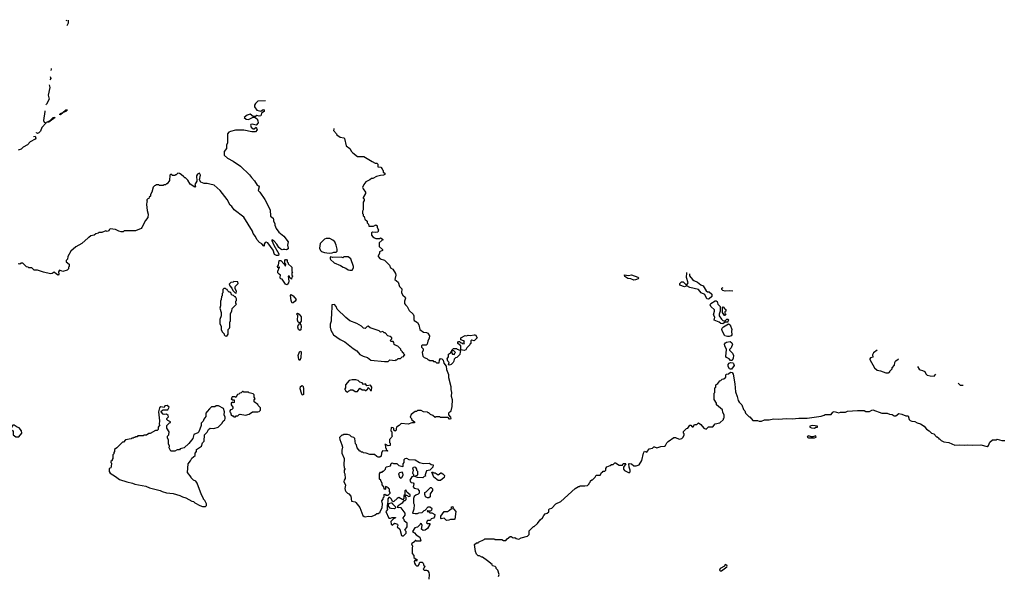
# Model space of a CAD drawing. Extents: x 2386423 to 2568864, y 578392 to 761999.
# Tile 422 of 454: x 2476545 to 2489369, y 754765 to 761999. Entities that reach past the tile are written whole.
import ezdxf

# ---------------------------------------------------------------- set-up
doc = ezdxf.new("R2010")
doc.units = 0

msp = doc.modelspace()

# ---------------------------------------------------------------- linework, layer by layer
at = {"layer": '0CON05XD'}
for points in [[(2477155, 761986), (2477160, 761999)], [(2477176, 761993), (2477176, 761955), (2477158, 761920)], [(2476942, 761259), (2476951, 761235), (2476937, 761216)], [(2476954, 761364), (2476955, 761355), (2476951, 761336)], [(2476930, 761152), (2476936, 761115), (2476916, 761015), (2476928, 760965), (2476895, 760899), (2476886, 760891)], [(2479748, 760944), (2479645, 760937), (2479615, 760910), (2479603, 760885), (2479603, 760865), (2479632, 760822), (2479685, 760810), (2479715, 760831), (2479727, 760825), (2479727, 760805), (2479696, 760784), (2479685, 760748), (2479665, 760742), (2479635, 760750), (2479615, 760740), (2479585, 760740), (2479545, 760769), (2479508, 760755), (2479468, 760725), (2479495, 760704), (2479525, 760699), (2479585, 760730), (2479605, 760730), (2479639, 760709), (2479648, 760682), (2479652, 760655), (2479625, 760627), (2479575, 760638), (2479556, 760634), (2479550, 760625), (2479559, 760599), (2479585, 760577), (2479601, 760579), (2479625, 760600), (2479637, 760565), (2479615, 760540), (2479568, 760538), (2479465, 760562), (2479355, 760560), (2479290, 760545), (2479270, 760535), (2479250, 760515), (2479252, 760398), (2479240, 760365), (2479237, 760323), (2479210, 760285), (2479210, 760235), (2479250, 760195), (2479325, 760158), (2479421, 760091), (2479540, 759980), (2479563, 759945), (2479605, 759902), (2479638, 759845), (2479655, 759837), (2479663, 759825), (2479652, 759775), (2479673, 759753), (2479736, 759656), (2479808, 759525), (2479813, 759443), (2479847, 759415), (2479852, 759395), (2479850, 759375), (2479870, 759345), (2479870, 759325), (2479885, 759280), (2479922, 759232), (2479985, 759180), (2480041, 759105), (2480033, 759065), (2480043, 759025), (2480040, 759015), (2480019, 759001), (2480000, 759005), (2479975, 759008), (2479965, 759002), (2479945, 759012), (2479920, 759035), (2479896, 759076), (2479858, 759115), (2479835, 759132), (2479830, 759130), (2479828, 759125), (2479854, 759065), (2479921, 758951), (2479915, 758931), (2479889, 758929), (2479862, 758942), (2479848, 758998), (2479775, 759094), (2479755, 759101), (2479742, 759098), (2479728, 759075), (2479730, 759055), (2479725, 759052), (2479699, 759079), (2479667, 759097), (2479635, 759138), (2479618, 759178), (2479587, 759215), (2479576, 759246), (2479466, 759426), (2479340, 759525), (2479310, 759565), (2479287, 759585), (2479246, 759656), (2479154, 759774), (2479077, 759845), (2479023, 759857), (2478985, 759867), (2478947, 759867), (2478904, 759884), (2478886, 759916), (2478900, 759975), (2478885, 760002), (2478862, 759988), (2478849, 759965), (2478853, 759895), (2478828, 759855), (2478836, 759825), (2478825, 759818), (2478767, 759857), (2478735, 759910), (2478705, 759940), (2478695, 759940), (2478682, 759952), (2478650, 759985), (2478627, 759997), (2478605, 760000), (2478585, 759980), (2478575, 759980), (2478565, 759970), (2478535, 759970), (2478515, 759990), (2478502, 759975), (2478496, 759904), (2478465, 759860), (2478455, 759860), (2478445, 759850), (2478425, 759850), (2478415, 759840), (2478365, 759840), (2478355, 759850), (2478325, 759850), (2478315, 759840), (2478302, 759838), (2478283, 759817), (2478267, 759753), (2478250, 759725), (2478248, 759702), (2478232, 759688), (2478228, 759672), (2478212, 759668), (2478200, 759655), (2478200, 759645), (2478210, 759635), (2478203, 759627), (2478198, 759595), (2478207, 759515), (2478220, 759465), (2478216, 759425), (2478184, 759386), (2478138, 759295), (2478125, 759282), (2478052, 759248), (2477935, 759252), (2477905, 759250), (2477892, 759238), (2477865, 759236), (2477835, 759244), (2477795, 759266), (2477725, 759278), (2477710, 759265), (2477705, 759250), (2477685, 759242), (2477665, 759248), (2477615, 759230), (2477575, 759230), (2477565, 759220), (2477535, 759210), (2477517, 759193), (2477473, 759187), (2477447, 759163), (2477435, 759160), (2477356, 759084), (2477277, 759043), (2477212, 758985), (2477170, 758915), (2477168, 758882), (2477150, 758865), (2477150, 758845), (2477190, 758815), (2477190, 758785), (2477180, 758775), (2477180, 758755), (2477165, 758740), (2477105, 758722), (2477063, 758737), (2477051, 758715), (2477056, 758685), (2477045, 758674), (2477023, 758685), (2476995, 758712), (2476967, 758693), (2476945, 758692), (2476855, 758710), (2476775, 758740), (2476735, 758740), (2476705, 758770), (2476665, 758770), (2476657, 758777), (2476635, 758780), (2476585, 758830), (2476565, 758830), (2476545, 758818), (2476525, 758822)], [(2476871, 760811), (2476873, 760805), (2476855, 760685), (2476865, 760667), (2476890, 760655), (2476835, 760595), (2476815, 760548), (2476795, 760524), (2476775, 760517), (2476764, 760524), (2476765, 760530)], [(2477075, 760762), (2477064, 760765), (2477075, 760778), (2477109, 760791), (2477145, 760824), (2477167, 760827), (2477148, 760805), (2477111, 760789), (2477075, 760762)], [(2476925, 760664), (2476897, 760665), (2476942, 760688), (2476982, 760725), (2477006, 760726), (2476925, 760664)], [(2476727, 760477), (2476745, 760481), (2476755, 760455), (2476747, 760445), (2476680, 760410), (2476645, 760372), (2476590, 760340), (2476565, 760315), (2476525, 760302)], [(2480635, 760582), (2480638, 760575), (2480632, 760555), (2480670, 760515), (2480675, 760500), (2480718, 760468), (2480765, 760462), (2480775, 760452), (2480798, 760355), (2480843, 760323), (2480865, 760282), (2480882, 760265), (2480945, 760218), (2481027, 760217), (2481135, 760152), (2481173, 760133), (2481195, 760130), (2481208, 760118), (2481210, 760085), (2481247, 760077), (2481268, 760058), (2481270, 760045), (2481280, 760035), (2481280, 760015), (2481299, 759999), (2481302, 759985), (2481285, 759974), (2481245, 759972), (2481191, 759959), (2481145, 759930), (2481125, 759930), (2481107, 759913), (2481055, 759888), (2481028, 759855), (2481012, 759815), (2481018, 759795), (2481048, 759755), (2481048, 759735), (2481020, 759685), (2481020, 759675), (2481030, 759665), (2481030, 759645), (2481020, 759625), (2481018, 759525), (2481010, 759505), (2481010, 759475), (2481020, 759465), (2481020, 759445), (2481030, 759435), (2481042, 759402), (2481070, 759375), (2481070, 759355), (2481090, 759335), (2481092, 759312), (2481155, 759310), (2481185, 759327), (2481202, 759315), (2481203, 759293), (2481218, 759265), (2481208, 759232), (2481185, 759228), (2481138, 759232), (2481128, 759222), (2481128, 759195), (2481145, 759170), (2481168, 759158), (2481185, 759152), (2481235, 759152), (2481245, 759158), (2481268, 759148), (2481280, 759135), (2481265, 759130), (2481228, 759092), (2481228, 759048), (2481270, 759005), (2481270, 758995), (2481230, 758975), (2481230, 758955), (2481212, 758925), (2481212, 758915), (2481240, 758885), (2481295, 758870), (2481329, 758839), (2481360, 758805), (2481375, 758770), (2481405, 758750), (2481440, 758695), (2481443, 758675), (2481433, 758615), (2481475, 758580), (2481490, 758525), (2481524, 758494), (2481516, 758445), (2481534, 758414), (2481567, 758385), (2481570, 758375), (2481558, 758335), (2481558, 758305), (2481572, 758285), (2481592, 758265), (2481617, 758215), (2481668, 758165), (2481677, 758145), (2481677, 758097), (2481684, 758084), (2481726, 758056), (2481742, 758025), (2481757, 757967), (2481803, 757933), (2481845, 757927), (2481859, 757919), (2481883, 757885), (2481879, 757851), (2481860, 757815), (2481850, 757775), (2481837, 757763), (2481785, 757760), (2481780, 757755), (2481780, 757735), (2481800, 757715), (2481800, 757695), (2481788, 757665), (2481795, 757620), (2481815, 757600), (2481847, 757587), (2481865, 757570), (2481875, 757570), (2481885, 757560), (2481925, 757560), (2481935, 757550), (2481955, 757550), (2481975, 757530), (2482008, 757532), (2482013, 757567), (2482025, 757590), (2482045, 757583), (2482060, 757565), (2482068, 757528), (2482098, 757488), (2482102, 757445), (2482128, 757378), (2482131, 757341), (2482161, 757225), (2482160, 757185), (2482169, 757145), (2482166, 757096), (2482176, 757055), (2482173, 756965), (2482162, 756905), (2482155, 756892), (2482142, 756888), (2482130, 756875), (2482130, 756855), (2482158, 756825), (2482160, 756805), (2482155, 756800), (2482145, 756800), (2482125, 756820), (2482025, 756820), (2482015, 756830), (2481965, 756830), (2481955, 756820), (2481928, 756848), (2481895, 756860), (2481875, 756880), (2481865, 756880), (2481855, 756890), (2481803, 756893), (2481775, 756910), (2481725, 756910), (2481715, 756900), (2481695, 756900), (2481645, 756860), (2481630, 756825), (2481647, 756807), (2481650, 756795), (2481688, 756765), (2481688, 756752), (2481651, 756749), (2481604, 756734), (2481515, 756743), (2481486, 756714), (2481454, 756696), (2481448, 756675), (2481450, 756655), (2481435, 756642), (2481420, 756655), (2481420, 756675), (2481410, 756685), (2481382, 756688), (2481380, 756645), (2481390, 756635), (2481390, 756585), (2481400, 756575), (2481360, 756535), (2481360, 756495), (2481370, 756485), (2481370, 756455), (2481345, 756450), (2481315, 756470), (2481302, 756468), (2481310, 756455), (2481310, 756425), (2481320, 756415), (2481320, 756405), (2481340, 756385), (2481335, 756380), (2481270, 756385), (2481258, 756355), (2481252, 756318), (2481237, 756303), (2481215, 756302), (2481195, 756310), (2481165, 756340), (2481105, 756340), (2481057, 756357), (2481025, 756360), (2481015, 756370), (2480995, 756370), (2480985, 756380), (2480975, 756380), (2480940, 756425), (2480930, 756465), (2480918, 756478), (2480908, 756548), (2480895, 756560), (2480865, 756570), (2480845, 756590), (2480815, 756600), (2480765, 756600), (2480755, 756590), (2480742, 756588), (2480712, 756558), (2480713, 756533), (2480742, 756465), (2480748, 756435), (2480740, 756395), (2480742, 756355), (2480772, 756285), (2480768, 756205), (2480770, 756165), (2480780, 756155), (2480780, 756145), (2480770, 756135), (2480770, 756105), (2480778, 756085), (2480782, 756025), (2480770, 756005), (2480768, 755985), (2480788, 755938), (2480780, 755895), (2480783, 755875), (2480792, 755855), (2480814, 755834), (2480832, 755825), (2480858, 755795), (2480865, 755730), (2480915, 755722), (2480922, 755715), (2480975, 755648), (2481016, 755546), (2481030, 755530), (2481045, 755527), (2481085, 755536), (2481128, 755532), (2481177, 755553), (2481195, 755570), (2481215, 755570), (2481225, 755580), (2481238, 755582), (2481240, 755595), (2481267, 755643), (2481270, 755695), (2481262, 755735), (2481280, 755755), (2481280, 755775), (2481290, 755785), (2481292, 755818), (2481305, 755820), (2481315, 755810), (2481345, 755810), (2481370, 755835), (2481370, 755845), (2481360, 755855), (2481360, 755885), (2481350, 755895), (2481350, 755905), (2481315, 755920), (2481310, 755915), (2481310, 755885), (2481302, 755882), (2481290, 755895), (2481288, 755918), (2481268, 755945), (2481267, 755967), (2481250, 755995), (2481250, 756005), (2481230, 756015), (2481232, 756085), (2481245, 756110), (2481265, 756110), (2481275, 756120), (2481285, 756120), (2481310, 756145), (2481312, 756168), (2481323, 756177), (2481375, 756192), (2481385, 756220), (2481395, 756228), (2481415, 756220), (2481455, 756220), (2481483, 756193), (2481535, 756180), (2481540, 756185), (2481540, 756215), (2481552, 756235), (2481553, 756275), (2481565, 756288), (2481585, 756292), (2481614, 756274), (2481695, 756269), (2481753, 756233), (2481805, 756222), (2481883, 756227), (2481905, 756210), (2481930, 756205), (2481928, 756175), (2481888, 756132), (2481843, 756127), (2481828, 756075), (2481830, 756055), (2481815, 756050), (2481797, 756033), (2481725, 756037), (2481692, 756052), (2481692, 756058), (2481730, 756075), (2481732, 756085), (2481730, 756115), (2481718, 756128), (2481717, 756147), (2481705, 756170), (2481685, 756172), (2481660, 756165), (2481668, 756135), (2481662, 756095), (2481670, 756085), (2481680, 756055), (2481652, 756048), (2481628, 756005), (2481633, 755983), (2481643, 755973), (2481669, 755969), (2481678, 755955), (2481670, 755915), (2481685, 755900), (2481725, 755890), (2481750, 755865), (2481750, 755835), (2481735, 755820), (2481705, 755810), (2481685, 755790), (2481672, 755765), (2481672, 755705), (2481682, 755685), (2481680, 755625), (2481660, 755575), (2481695, 755568), (2481725, 755570), (2481745, 755580), (2481787, 755583), (2481815, 755610), (2481828, 755612), (2481864, 755656), (2481885, 755657), (2481908, 755645), (2481912, 755635), (2481908, 755612), (2481895, 755600), (2481865, 755600), (2481855, 755610), (2481850, 755595), (2481875, 755590), (2481885, 755580), (2481915, 755580), (2481950, 755555), (2481948, 755525), (2481935, 755510), (2481905, 755500), (2481896, 755484), (2481885, 755478), (2481855, 755480), (2481850, 755475), (2481845, 755450), (2481855, 755440), (2481885, 755438), (2481888, 755425), (2481856, 755374), (2481828, 755352), (2481798, 755348), (2481780, 755365), (2481788, 755415), (2481780, 755435), (2481765, 755440), (2481760, 755425), (2481725, 755390), (2481690, 755385), (2481660, 755335), (2481689, 755319), (2481711, 755291), (2481755, 755260), (2481770, 755215), (2481765, 755210), (2481715, 755210), (2481705, 755220), (2481695, 755220), (2481690, 755205), (2481650, 755175), (2481662, 755145), (2481658, 755125), (2481658, 755048), (2481678, 755025), (2481680, 754995), (2481720, 754965), (2481715, 754950), (2481705, 754960), (2481692, 754958), (2481682, 754945), (2481688, 754925), (2481701, 754901), (2481715, 754890), (2481735, 754890), (2481750, 754905), (2481753, 754927), (2481762, 754938), (2481787, 754937), (2481800, 754925), (2481810, 754895), (2481820, 754885), (2481810, 754855)], [(2480575, 758960), (2480615, 758963), (2480635, 758973), (2480667, 758973), (2480680, 758985), (2480682, 759012), (2480668, 759065), (2480648, 759105), (2480625, 759128), (2480585, 759150), (2480535, 759150), (2480515, 759140), (2480460, 759085), (2480452, 759025), (2480462, 758995), (2480475, 758982), (2480515, 758970), (2480575, 758960)], [(2480025, 758549), (2480006, 758556), (2479965, 758620), (2479944, 758624), (2479937, 758645), (2479942, 758672), (2479924, 758684), (2479908, 758705), (2479908, 758725), (2479928, 758775), (2479925, 758780), (2479915, 758770), (2479905, 758770), (2479902, 758785), (2479918, 758802), (2479925, 758866), (2479947, 758865), (2479988, 758818), (2480005, 758790), (2480010, 758815), (2480000, 758825), (2479998, 758865), (2480005, 758877), (2480020, 758875), (2480030, 758865), (2480030, 758845), (2480040, 758835), (2480042, 758822), (2480090, 758775), (2480090, 758725), (2480100, 758715), (2480090, 758705), (2480090, 758675), (2480100, 758665), (2480100, 758655), (2480090, 758645), (2480085, 758620), (2480062, 758642), (2480058, 758658), (2480042, 758658), (2480050, 758595), (2480047, 758573), (2480035, 758554), (2480025, 758549)], [(2480845, 758738), (2480875, 758740), (2480892, 758768), (2480892, 758785), (2480858, 758885), (2480825, 758910), (2480765, 758910), (2480755, 758900), (2480735, 758908), (2480625, 758903), (2480595, 758910), (2480590, 758905), (2480588, 758885), (2480592, 758875), (2480640, 758835), (2480725, 758800), (2480760, 758775), (2480795, 758762), (2480823, 758743), (2480845, 758738)], [(2484545, 758610), (2484505, 758624), (2484465, 758628), (2484426, 758655), (2484422, 758678), (2484475, 758669), (2484515, 758679), (2484595, 758648), (2484607, 758635), (2484602, 758625), (2484565, 758612), (2484545, 758610)], [(2485271, 758692), (2485270, 758665), (2485310, 758615), (2485325, 758602), (2485373, 758583), (2485415, 758546), (2485445, 758533), (2485485, 758469), (2485505, 758457), (2485527, 758457), (2485560, 758425), (2485560, 758395), (2485525, 758364), (2485515, 758360), (2485496, 758366), (2485470, 758420), (2485423, 758443), (2485387, 758485), (2485272, 758512), (2485235, 758532), (2485205, 758520), (2485144, 758544), (2485144, 758566), (2485165, 758586), (2485185, 758584), (2485225, 758549), (2485235, 758547), (2485251, 758575), (2485232, 758642), (2485236, 758705), (2485235, 758707)], [(2479365, 758440), (2479370, 758465), (2479350, 758495), (2479350, 758515), (2479355, 758530), (2479390, 758565), (2479388, 758588), (2479335, 758590), (2479325, 758580), (2479293, 758577), (2479273, 758557), (2479280, 758535), (2479310, 758505), (2479320, 758475), (2479332, 758462), (2479352, 758442), (2479365, 758440)], [(2479245, 757880), (2479260, 757905), (2479260, 757965), (2479277, 757983), (2479280, 757995), (2479280, 758065), (2479290, 758075), (2479290, 758175), (2479310, 758205), (2479312, 758238), (2479370, 758295), (2479360, 758305), (2479360, 758335), (2479370, 758345), (2479370, 758365), (2479355, 758390), (2479345, 758390), (2479328, 758408), (2479312, 758412), (2479300, 758425), (2479298, 758438), (2479285, 758450), (2479272, 758452), (2479252, 758472), (2479248, 758488), (2479235, 758490), (2479225, 758500), (2479205, 758500), (2479190, 758485), (2479190, 758445), (2479180, 758435), (2479180, 758405), (2479173, 758397), (2479170, 758355), (2479160, 758335), (2479160, 758275), (2479152, 758245), (2479168, 758185), (2479168, 758145), (2479152, 758095), (2479150, 758045), (2479170, 758005), (2479170, 757965), (2479180, 757935), (2479208, 757908), (2479210, 757895), (2479222, 757882), (2479245, 757880)], [(2485835, 758463), (2485785, 758470), (2485735, 758466), (2485704, 758474), (2485691, 758485), (2485690, 758505), (2485707, 758514)], [(2480095, 758310), (2480088, 758318), (2480080, 758345), (2480072, 758408), (2480080, 758420), (2480105, 758406), (2480144, 758355), (2480134, 758335), (2480105, 758312), (2480095, 758310)], [(2485705, 758040), (2485675, 758042), (2485655, 758062), (2485592, 758085), (2485599, 758125), (2485583, 758155), (2485594, 758205), (2485593, 758223), (2485546, 758265), (2485538, 758285), (2485547, 758303), (2485605, 758340), (2485615, 758340), (2485628, 758328), (2485640, 758295), (2485670, 758265), (2485670, 758205), (2485657, 758165), (2485657, 758145), (2485685, 758100), (2485703, 758083), (2485715, 758080), (2485735, 758080), (2485755, 758100), (2485768, 758098), (2485780, 758085), (2485770, 758075), (2485768, 758062), (2485735, 758060), (2485705, 758040)], [(2480195, 758050), (2480173, 758063), (2480163, 758085), (2480166, 758146), (2480152, 758165), (2480165, 758177), (2480187, 758165), (2480210, 758130), (2480211, 758075), (2480195, 758050)], [(2481345, 757550), (2481365, 757570), (2481435, 757560), (2481445, 757570), (2481458, 757572), (2481475, 757590), (2481505, 757590), (2481525, 757610), (2481548, 757612), (2481550, 757625), (2481560, 757635), (2481550, 757645), (2481550, 757655), (2481530, 757665), (2481530, 757675), (2481510, 757695), (2481508, 757708), (2481468, 757748), (2481435, 757760), (2481422, 757772), (2481420, 757795), (2481408, 757808), (2481385, 757810), (2481372, 757822), (2481390, 757845), (2481390, 757855), (2481370, 757875), (2481340, 757885), (2481305, 757920), (2481292, 757922), (2481275, 757940), (2481245, 757930), (2481225, 757950), (2481108, 757988), (2481085, 758008), (2481070, 758005), (2481045, 757980), (2481023, 757983), (2480995, 758008), (2480935, 758042), (2480845, 758078), (2480791, 758121), (2480682, 758232), (2480667, 758267), (2480645, 758290), (2480612, 758288), (2480607, 758147), (2480600, 758125), (2480600, 758075), (2480590, 758035), (2480589, 757995), (2480598, 757958), (2480633, 757895), (2480720, 757835), (2480780, 757805), (2480887, 757717), (2480935, 757688), (2480975, 757642), (2481018, 757618), (2481075, 757602), (2481118, 757568), (2481295, 757550), (2481345, 757550)], [(2485735, 758150), (2485725, 758150), (2485700, 758185), (2485700, 758255), (2485705, 758260), (2485718, 758258), (2485722, 758242), (2485740, 758225), (2485740, 758205), (2485730, 758195), (2485730, 758175), (2485740, 758165), (2485735, 758150)], [(2480195, 757952), (2480175, 757964), (2480169, 757995), (2480173, 758017), (2480195, 758042), (2480208, 758028), (2480212, 758005), (2480207, 757963), (2480195, 757952)], [(2485765, 757873), (2485730, 757885), (2485698, 757938), (2485690, 757965), (2485696, 757984), (2485711, 757999), (2485775, 758040), (2485800, 758025), (2485822, 757965), (2485818, 757945), (2485820, 757895), (2485812, 757885), (2485785, 757874), (2485765, 757873)], [(2482335, 757692), (2482292, 757702), (2482290, 757755), (2482250, 757785), (2482250, 757795), (2482262, 757808), (2482275, 757810), (2482292, 757792), (2482305, 757790), (2482315, 757780), (2482338, 757782), (2482330, 757795), (2482338, 757808), (2482325, 757820), (2482292, 757832), (2482292, 757858), (2482345, 757888), (2482365, 757882), (2482385, 757890), (2482415, 757888), (2482465, 757898), (2482480, 757895), (2482502, 757855), (2482465, 757818), (2482432, 757828), (2482423, 757817), (2482420, 757785), (2482410, 757775), (2482410, 757765), (2482370, 757725), (2482355, 757700), (2482335, 757692)], [(2485825, 757560), (2485805, 757562), (2485787, 757585), (2485751, 757601), (2485743, 757613), (2485750, 757705), (2485727, 757755), (2485726, 757775), (2485736, 757794), (2485749, 757801), (2485800, 757810), (2485821, 757791), (2485828, 757775), (2485813, 757727), (2485790, 757705), (2485792, 757695), (2485828, 757658), (2485840, 757625), (2485839, 757591), (2485825, 757560)], [(2480195, 757563), (2480179, 757579), (2480174, 757626), (2480190, 757675), (2480205, 757683), (2480211, 757675), (2480208, 757595), (2480195, 757563)], [(2482145, 757502), (2482132, 757505), (2482138, 757535), (2482123, 757555), (2482114, 757585), (2482132, 757608), (2482132, 757645), (2482158, 757662), (2482165, 757680), (2482170, 757680), (2482170, 757665), (2482184, 757644), (2482205, 757640), (2482210, 757645), (2482210, 757655), (2482220, 757665), (2482198, 757688), (2482185, 757690), (2482170, 757680), (2482172, 757698), (2482195, 757720), (2482235, 757720), (2482245, 757710), (2482278, 757698), (2482290, 757685), (2482280, 757675), (2482278, 757642), (2482238, 757602), (2482222, 757598), (2482202, 757578), (2482200, 757555), (2482190, 757535), (2482165, 757510), (2482145, 757502)], [(2487715, 757696), (2487665, 757660), (2487654, 757635), (2487658, 757605), (2487628, 757595), (2487618, 757585), (2487618, 757575), (2487677, 757467), (2487714, 757434), (2487755, 757427), (2487825, 757400), (2487855, 757400), (2487880, 757415), (2487880, 757425), (2487910, 757455), (2487910, 757465), (2487937, 757503), (2487942, 757535), (2487955, 757560), (2487965, 757560), (2487993, 757583)], [(2485805, 757449), (2485791, 757455), (2485772, 757485), (2485771, 757509), (2485784, 757526), (2485805, 757534), (2485832, 757532), (2485842, 757522), (2485852, 757495), (2485815, 757451), (2485805, 757449)], [(2482782, 754748), (2482788, 754775), (2482772, 754832), (2482750, 754855), (2482750, 754865), (2482738, 754878), (2482705, 754890), (2482700, 754905), (2482640, 754955), (2482575, 755000), (2482565, 755000), (2482535, 755020), (2482515, 755020), (2482495, 755040), (2482483, 755075), (2482470, 755165), (2482495, 755190), (2482515, 755190), (2482522, 755198), (2482595, 755230), (2482605, 755240), (2482730, 755240), (2482735, 755230), (2482825, 755230), (2482845, 755220), (2482875, 755220), (2482895, 755240), (2482935, 755270), (2482945, 755271), (2482973, 755253), (2482995, 755256), (2483013, 755243), (2483045, 755237), (2483078, 755255), (2483160, 755275), (2483180, 755295), (2483180, 755345), (2483235, 755400), (2483245, 755400), (2483289, 755441), (2483324, 755486), (2483356, 755514), (2483370, 755545), (2483390, 755565), (2483417, 755573), (2483435, 755590), (2483438, 755622), (2483445, 755630), (2483475, 755640), (2483530, 755695), (2483593, 755727), (2483780, 755895), (2483825, 755920), (2483835, 755920), (2483845, 755930), (2483905, 755928), (2483940, 755935), (2483960, 755955), (2483960, 755965), (2483975, 755980), (2483980, 755995), (2483995, 756010), (2484005, 756010), (2484040, 756045), (2484055, 756070), (2484105, 756070), (2484125, 756110), (2484135, 756110), (2484145, 756120), (2484165, 756120), (2484180, 756135), (2484180, 756155), (2484193, 756177), (2484237, 756193), (2484255, 756210), (2484275, 756210), (2484295, 756230), (2484305, 756230), (2484355, 756200), (2484395, 756200), (2484405, 756220), (2484435, 756220), (2484440, 756215), (2484410, 756175), (2484408, 756148), (2484421, 756131), (2484481, 756099), (2484495, 756112), (2484496, 756135), (2484484, 756175), (2484480, 756215), (2484485, 756220), (2484515, 756218), (2484545, 756192), (2484575, 756191), (2484612, 756205), (2484648, 756262), (2484668, 756355), (2484685, 756380), (2484715, 756370), (2484745, 756410), (2484785, 756422), (2484803, 756437), (2484815, 756438), (2484845, 756423), (2484897, 756443), (2484945, 756447), (2484957, 756455), (2484972, 756488), (2484991, 756509), (2485065, 756558), (2485085, 756558), (2485135, 756537), (2485168, 756545), (2485187, 756565), (2485200, 756595), (2485200, 756605), (2485190, 756615), (2485192, 756638), (2485232, 756678), (2485248, 756682), (2485275, 756720), (2485285, 756720), (2485305, 756700), (2485315, 756700), (2485335, 756730), (2485365, 756730), (2485385, 756750), (2485418, 756728), (2485455, 756680), (2485485, 756670), (2485515, 756700), (2485575, 756700), (2485603, 756737), (2485665, 756750), (2485710, 756795), (2485710, 756805), (2485720, 756815), (2485720, 756855), (2485703, 756883), (2485698, 756918), (2485620, 756985), (2485620, 757005), (2485590, 757055), (2485590, 757135), (2485600, 757145), (2485600, 757205), (2485610, 757215), (2485610, 757245), (2485638, 757262), (2485662, 757298), (2485678, 757302), (2485695, 757320), (2485718, 757322), (2485740, 757345), (2485740, 757375), (2485750, 757385), (2485775, 757390), (2485805, 757408), (2485824, 757404), (2485836, 757386), (2485858, 757258), (2485866, 757155), (2485891, 757095), (2485903, 757043), (2485915, 757020), (2485950, 756985), (2485973, 756923), (2485990, 756905), (2486000, 756875), (2486045, 756830), (2486055, 756830), (2486095, 756780), (2486155, 756780), (2486175, 756772), (2486205, 756772), (2486245, 756790), (2486305, 756788), (2486365, 756802), (2486425, 756798), (2486535, 756808), (2486605, 756803), (2486695, 756813), (2486803, 756813), (2486982, 756838), (2487025, 756850), (2487035, 756860), (2487115, 756860), (2487135, 756888), (2487155, 756898), (2487215, 756880), (2487235, 756888), (2487302, 756888), (2487328, 756902), (2487455, 756912), (2487545, 756910), (2487565, 756900), (2487615, 756900), (2487643, 756917), (2487655, 756918), (2487775, 756876), (2487845, 756878), (2487875, 756862), (2487907, 756857), (2487935, 756840), (2487955, 756843), (2487995, 756870), (2488034, 756864), (2488085, 756840), (2488115, 756840), (2488132, 756795), (2488145, 756782), (2488165, 756772), (2488205, 756768), (2488235, 756752), (2488277, 756737), (2488325, 756708), (2488357, 756667), (2488390, 756645), (2488420, 756615), (2488450, 756605), (2488485, 756570), (2488495, 756570), (2488510, 756555), (2488515, 756540), (2488525, 756540), (2488545, 756520), (2488583, 756503), (2488645, 756496), (2488725, 756458), (2488785, 756462), (2488855, 756459), (2488895, 756466), (2488955, 756459), (2489065, 756463), (2489145, 756444), (2489163, 756455), (2489181, 756499), (2489215, 756528), (2489265, 756530), (2489275, 756538), (2489335, 756522), (2489375, 756520)], [(2488239, 757482), (2488260, 757450), (2488275, 757439), (2488305, 757432), (2488335, 757418), (2488347, 757387), (2488365, 757373), (2488405, 757362), (2488455, 757360), (2488477, 757385)], [(2480815, 757150), (2480832, 757168), (2480845, 757170), (2480855, 757180), (2480885, 757180), (2480915, 757160), (2480945, 757160), (2480975, 757200), (2481005, 757180), (2481035, 757180), (2481045, 757170), (2481055, 757170), (2481078, 757192), (2481085, 757210), (2481110, 757185), (2481112, 757172), (2481125, 757170), (2481132, 757215), (2481115, 757240), (2481065, 757230), (2481048, 757258), (2481025, 757250), (2481005, 757270), (2480975, 757280), (2480952, 757302), (2480925, 757310), (2480875, 757310), (2480835, 757300), (2480790, 757245), (2480790, 757205), (2480780, 757195), (2480780, 757185), (2480790, 757175), (2480790, 757165), (2480815, 757150)], [(2479355, 756830), (2479365, 756840), (2479385, 756840), (2479403, 756857), (2479418, 756862), (2479485, 756852), (2479535, 756862), (2479578, 756892), (2479645, 756892), (2479665, 756900), (2479680, 756915), (2479680, 756945), (2479650, 756975), (2479648, 756988), (2479600, 757025), (2479600, 757055), (2479610, 757065), (2479600, 757085), (2479600, 757115), (2479585, 757130), (2479535, 757140), (2479525, 757150), (2479465, 757150), (2479455, 757160), (2479445, 757160), (2479428, 757142), (2479412, 757138), (2479398, 757122), (2479382, 757118), (2479358, 757082), (2479345, 757090), (2479312, 757088), (2479310, 757075), (2479300, 757065), (2479315, 757050), (2479338, 757048), (2479340, 757015), (2479325, 757010), (2479315, 757020), (2479300, 757005), (2479300, 756985), (2479320, 756955), (2479320, 756935), (2479308, 756922), (2479292, 756918), (2479280, 756905), (2479280, 756895), (2479290, 756885), (2479300, 756855), (2479315, 756840), (2479325, 756840), (2479335, 756830), (2479355, 756830)], [(2480235, 757110), (2480225, 757117), (2480215, 757138), (2480200, 757195), (2480204, 757225), (2480225, 757236), (2480235, 757223), (2480241, 757195), (2480241, 757125), (2480235, 757110)], [(2488768, 757267), (2488795, 757240), (2488834, 757240)], [(2478965, 755660), (2478977, 755673), (2478977, 755697), (2478955, 755740), (2478940, 755755), (2478940, 755765), (2478912, 755815), (2478857, 755967), (2478839, 755989), (2478810, 756005), (2478780, 756035), (2478780, 756045), (2478730, 756105), (2478740, 756215), (2478770, 756255), (2478785, 756290), (2478830, 756325), (2478830, 756355), (2478850, 756375), (2478850, 756405), (2478912, 756445), (2478925, 756490), (2478947, 756513), (2478950, 756595), (2478985, 756630), (2479002, 756665), (2479025, 756680), (2479075, 756678), (2479130, 756695), (2479179, 756741), (2479197, 756773), (2479215, 756790), (2479222, 756805), (2479222, 756825), (2479208, 756855), (2479212, 756895), (2479200, 756935), (2479135, 756970), (2479105, 756970), (2479085, 756960), (2479045, 756960), (2479017, 756933), (2478985, 756900), (2478970, 756875), (2478970, 756835), (2478943, 756797), (2478935, 756770), (2478910, 756745), (2478908, 756715), (2478878, 756635), (2478865, 756622), (2478815, 756600), (2478802, 756545), (2478749, 756481), (2478687, 756423), (2478635, 756410), (2478625, 756400), (2478595, 756400), (2478565, 756380), (2478515, 756380), (2478498, 756418), (2478490, 756425), (2478498, 756445), (2478482, 756475), (2478482, 756525), (2478470, 756555), (2478470, 756575), (2478487, 756593), (2478490, 756635), (2478463, 756683), (2478462, 756715), (2478495, 756750), (2478510, 756755), (2478510, 756765), (2478475, 756780), (2478460, 756795), (2478460, 756805), (2478482, 756828), (2478480, 756845), (2478455, 756862), (2478425, 756858), (2478412, 756862), (2478388, 756895), (2478394, 756906), (2478415, 756918), (2478475, 756920), (2478490, 756955), (2478465, 756978), (2478435, 756970), (2478425, 756950), (2478385, 756958), (2478368, 756945), (2478353, 756895), (2478367, 756775), (2478360, 756735), (2478370, 756725), (2478350, 756695), (2478348, 756662), (2478335, 756650), (2478315, 756650), (2478245, 756610), (2478225, 756610), (2478195, 756590), (2478165, 756590), (2478155, 756580), (2478085, 756580), (2478075, 756570), (2478055, 756570), (2478045, 756560), (2478035, 756560), (2478025, 756550), (2478005, 756550), (2477995, 756540), (2477923, 756527), (2477895, 756500), (2477885, 756500), (2477810, 756425), (2477780, 756405), (2477780, 756375), (2477770, 756365), (2477770, 756345), (2477760, 756335), (2477760, 756285), (2477750, 756275), (2477748, 756262), (2477730, 756245), (2477730, 756235), (2477740, 756225), (2477737, 756183), (2477730, 756165), (2477710, 756155), (2477710, 756115), (2477724, 756094), (2477795, 756052), (2477845, 756012), (2477941, 755981), (2478016, 755966), (2478045, 755952), (2478186, 755926), (2478235, 755902), (2478375, 755868), (2478400, 755855), (2478455, 755840), (2478545, 755830), (2478630, 755805), (2478665, 755788), (2478710, 755775), (2478785, 755732), (2478807, 755727), (2478825, 755710), (2478893, 755673), (2478925, 755660), (2478965, 755660)], [(2476535, 756570), (2476572, 756615), (2476568, 756645), (2476536, 756686), (2476513, 756693), (2476475, 756720), (2476455, 756720), (2476433, 756687), (2476432, 756665), (2476445, 756650), (2476460, 756645), (2476462, 756592), (2476495, 756570), (2476535, 756570)], [(2486895, 756681), (2486915, 756692), (2486938, 756695), (2486936, 756706), (2486875, 756714), (2486855, 756713), (2486838, 756705), (2486838, 756695), (2486858, 756685), (2486895, 756681)], [(2486895, 756553), (2486920, 756565), (2486915, 756580), (2486875, 756568), (2486855, 756568), (2486825, 756580), (2486810, 756575), (2486802, 756565), (2486817, 756557), (2486895, 756553)], [(2481515, 756032), (2481528, 756042), (2481540, 756075), (2481537, 756097), (2481525, 756110), (2481492, 756098), (2481480, 756085), (2481490, 756045), (2481515, 756032)], [(2482025, 756000), (2481995, 756000), (2481940, 756045), (2481912, 756108), (2481925, 756110), (2481935, 756100), (2481955, 756098), (2481995, 756072), (2482028, 756098), (2482035, 756100), (2482055, 756088), (2482078, 756065), (2482075, 756040), (2482025, 756000)], [(2481528, 755278), (2481545, 755280), (2481580, 755315), (2481580, 755335), (2481560, 755355), (2481590, 755395), (2481592, 755415), (2481590, 755445), (2481555, 755470), (2481552, 755492), (2481540, 755505), (2481540, 755515), (2481565, 755550), (2481566, 755576), (2481515, 755642), (2481482, 755648), (2481472, 755642), (2481470, 755665), (2481474, 755676), (2481515, 755698), (2481536, 755714), (2481552, 755738), (2481565, 755740), (2481578, 755752), (2481577, 755777), (2481570, 755785), (2481572, 755808), (2481585, 755810), (2481615, 755790), (2481630, 755795), (2481630, 755815), (2481592, 755842), (2481575, 755880), (2481560, 755865), (2481560, 755815), (2481550, 755805), (2481550, 755765), (2481535, 755750), (2481485, 755778), (2481460, 755765), (2481420, 755725), (2481405, 755720), (2481383, 755763), (2481365, 755780), (2481352, 755778), (2481338, 755762), (2481342, 755725), (2481330, 755675), (2481330, 755635), (2481338, 755625), (2481312, 755595), (2481355, 755510), (2481375, 755510), (2481395, 755520), (2481438, 755518), (2481438, 755512), (2481415, 755500), (2481380, 755465), (2481383, 755433), (2481395, 755420), (2481428, 755442), (2481465, 755430), (2481470, 755415), (2481460, 755395), (2481498, 755368), (2481520, 755285), (2481528, 755278)], [(2481855, 755772), (2481830, 755785), (2481828, 755808), (2481820, 755815), (2481820, 755845), (2481838, 755852), (2481895, 755910), (2481905, 755910), (2481922, 755892), (2481922, 755868), (2481890, 755825), (2481892, 755788), (2481875, 755773), (2481855, 755772)], [(2481425, 755630), (2481384, 755634), (2481371, 755641), (2481350, 755665), (2481352, 755698), (2481385, 755710), (2481398, 755708), (2481400, 755695), (2481440, 755655), (2481440, 755645), (2481425, 755630)], [(2482105, 755480), (2482075, 755508), (2482035, 755500), (2482030, 755505), (2482030, 755535), (2482072, 755598), (2482115, 755598), (2482145, 755612), (2482170, 755635), (2482170, 755655), (2482185, 755660), (2482190, 755645), (2482180, 755635), (2482195, 755632), (2482226, 755595), (2482212, 755498), (2482205, 755490), (2482155, 755490), (2482135, 755482), (2482105, 755480)], [(2481810, 754855), (2481800, 754845), (2481815, 754830), (2481845, 754832), (2481857, 754827), (2481872, 754802), (2481878, 754775), (2481872, 754715)], [(2485672, 754822), (2485685, 754823), (2485756, 754874), (2485760, 754885), (2485755, 754897), (2485735, 754908), (2485726, 754884), (2485669, 754855), (2485661, 754831), (2485672, 754822)]]:
    msp.add_lwpolyline(points, dxfattribs=at)

doc.saveas('drawing.dxf')
